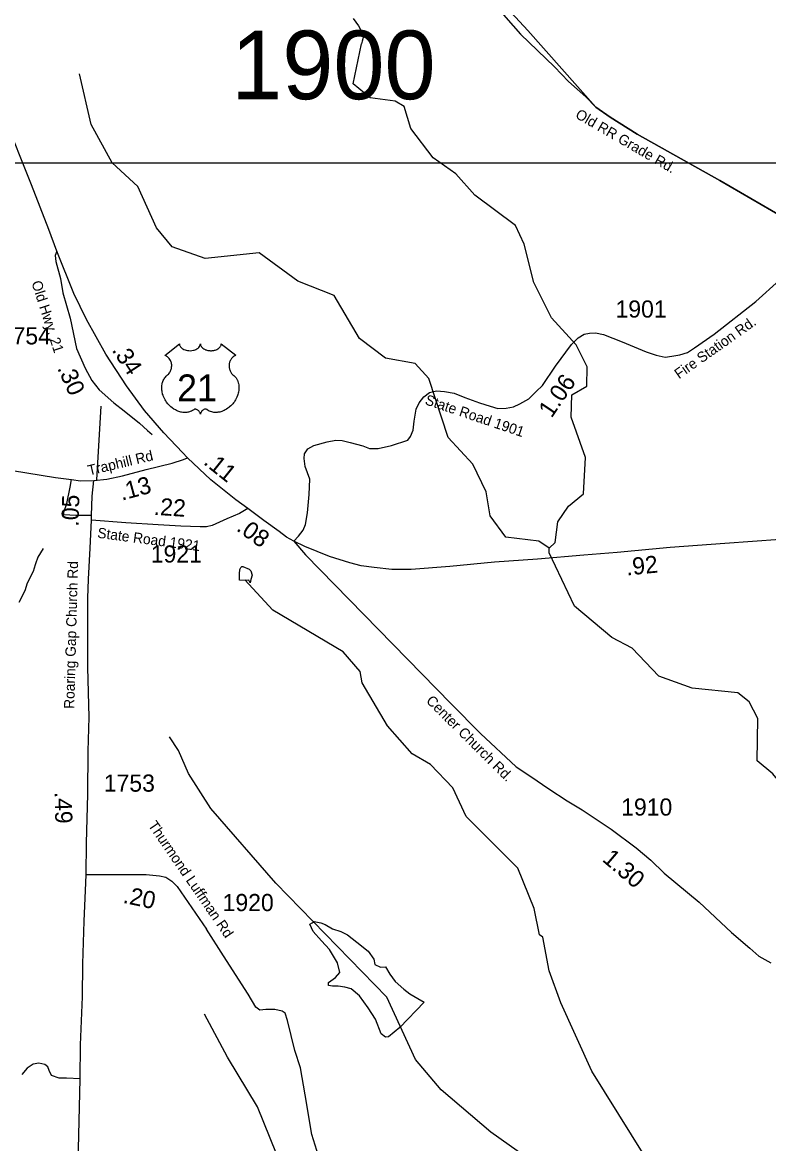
# Model space of a CAD drawing. Extents: x 1248089 to 1457196, y 820910 to 988753.
# Drawn here: x 1424043 to 1429471, y 952957 to 961120 of the extents above; entities that cross this region are included whole.
import ezdxf

# ---------------------------------------------------------------- set-up
doc = ezdxf.new("R2010")
doc.units = 0
for name, color, linetype in [('Exist Boundary Political CountyLine', 7, 'Continuous'), ('Exist Hydrographic Misc Water Feature', 7, 'Continuous'), ('Exist Road Non-System Type 51', 7, 'Continuous'), ('Exist Road Primary US Attributed', 7, 'Continuous'), ('Exist Road Primary US Mileage Hundredths English Label', 7, 'Continuous'), ('Exist Road Primary US Shield Number Label', 7, 'Continuous'), ('Exist Road Secondary Type 51 Attributed', 7, 'Continuous'), ('Exist Road Secondary Type 51 Label', 7, 'Continuous'), ('Map Preparation Inset Cut Line', 7, 'Continuous'), ('Prop GRAU CAT1 Cell', 7, 'Continuous'), ('Prop Horizontal Alignment Direction Label', 7, 'Continuous'), ('Prop Lane Lines', 7, 'Continuous')]:
    doc.layers.add(name, color=color, linetype=linetype)

msp = doc.modelspace()

# ---------------------------------------------------------------- linework, layer by layer
at = {"layer": 'Exist Boundary Political CountyLine'}
msp.add_lwpolyline([(1430155.2, 959382.1), (1429642.3, 959664.6), (1429116.9, 959969.6), (1428515.8, 960306.9), (1428318.8, 960430), (1428213.8, 960503.9), (1427719.6, 961062.8), (1427448.9, 961358.3), (1427298.9, 961511.7)], dxfattribs=at)
at = {"layer": 'Exist Hydrographic Misc Water Feature'}
for points in [[(1426449.9, 961150.2), (1426487.3, 961096.7), (1426505.1, 961064.7), (1426514, 961029), (1426524.7, 961020.1), (1426514, 960984.5), (1426508.7, 960964.9)], [(1427875.2, 957291.8), (1427918.2, 957333.6), (1427937.2, 957484.2), (1428015.2, 957597.6), (1428125.2, 957687.2), (1428139.2, 957952.9), (1428036.2, 958247.1), (1428039.2, 958408), (1428149.2, 958471.5), (1428151.2, 958612.5), (1428071.2, 958771.8), (1427891.2, 958969.1), (1427763.2, 959227.7), (1427693.2, 959504.9), (1427629.2, 959640.8), (1427334.1, 959863.5), (1427195.1, 960017.4), (1427030.1, 960135.5), (1426868.1, 960348.9), (1426821.2, 960507.4), (1426755.2, 960548.2), (1426572.2, 960571.6), (1426449.1, 960672.6), (1426508.7, 960964.9)], [(1427875.2, 957291.8), (1427801.1, 957342.6), (1427560.2, 957373.6), (1427446.2, 957527), (1427416.1, 957701.5), (1427320.2, 957903.8), (1427141.2, 958097.8), (1426999.2, 958527.4), (1426901.2, 958637.8), (1426685.1, 958675), (1426496.2, 958820), (1426310.1, 959132.2), (1426045.2, 959236.1), (1425766.1, 959442.1), (1425373.1, 959400.7), (1425133.1, 959487.6), (1425019.1, 959624.5), (1424883.1, 959926), (1424695.1, 960097.2), (1424542.1, 960376.1), (1424457.1, 960745.5)], [(1424192.2, 957290.2), (1424155.2, 957226.9), (1424136.4, 957179.2), (1424136.3, 957171.2), (1424119.4, 957123.5), (1424075.9, 957036.3), (1424060.9, 956980.5), (1424015.5, 956897.3)], [(1431390.9, 954279.6), (1431278, 954448.6), (1430897.2, 954466.5), (1430773.3, 954524.8), (1430515.2, 954940.5), (1430196.6, 955319.6), (1430171.2, 955295.3), (1429864.3, 955344.2), (1429690.2, 955423.3), (1429503.2, 955650.3), (1429388.2, 955744.5), (1429394.2, 956053), (1429329.2, 956172.4), (1429247.2, 956239.8), (1428915.2, 956272.8), (1428674.2, 956359.7), (1428478.2, 956563.9), (1428330.2, 956642.4), (1428059.2, 956871.1), (1427875.2, 957259), (1427875.2, 957291.8)], [(1425699.9, 957038.8), (1425690.3, 957058.9), (1425666.3, 957057.4), (1425621.8, 957060.2), (1425623.1, 957104.3), (1425623.6, 957136.2), (1425631.9, 957152), (1425638, 957158), (1425646.1, 957159.8), (1425691.7, 957139), (1425705.4, 957126.7), (1425714.9, 957094.5), (1425704.4, 957064.7), (1425699.9, 957038.8)], [(1428792.3, 952122.2), (1428670.2, 952705.7), (1428185.2, 953483.8), (1427961.2, 953980.7), (1427874.2, 954215.6), (1427828.2, 954459.4), (1427804.2, 954476.3), (1427766.2, 954667.5), (1427646.2, 954962.1), (1427270.2, 955337.5), (1427174.2, 955546.2), (1427011.2, 955716.9), (1426879.2, 955795), (1426699.2, 955998.9), (1426514.1, 956311.3), (1426499.2, 956393.7), (1426376.1, 956537.3), (1425865.1, 956839.8), (1425661.1, 957060.6)], [(1428792.3, 952122.2), (1428734.2, 952129.9), (1427451.2, 953038.9), (1427090.2, 953348.2), (1426902.2, 953568.7), (1426694.2, 954022.7), (1425885.1, 954853.1), (1425412.2, 955397.8), (1425250.2, 955650.6), (1425178.1, 955819.5), (1425113.1, 955919.3)], [(1426134.6, 954554.4), (1426150, 954563), (1426165.5, 954575), (1426213.7, 954564.7), (1426246.3, 954552.7), (1426297.9, 954520), (1426359.8, 954501), (1426407.9, 954477), (1426475, 954423.6), (1426557.5, 954358.2), (1426598.7, 954299.8), (1426607.3, 954260.2), (1426646.9, 954241.3), (1426684.7, 954243), (1426715.7, 954191.4), (1426753.5, 954136.3), (1426817.1, 954081.3), (1426860.1, 954046.9), (1426920.2, 954014.2), (1426966.6, 953986.6), (1426787.9, 953802.6), (1426707.1, 953733.7), (1426684.7, 953732), (1426653.8, 953756.1), (1426610.8, 953862.8), (1426559.2, 953945.3), (1426493.9, 954033.1), (1426435.4, 954083), (1426387.3, 954096.7), (1426339.2, 954103.6), (1426299.6, 954101.9), (1426270.4, 954108.8), (1426270.4, 954129.4), (1426320.2, 954165.6), (1426351.2, 954203.4), (1426335.7, 954273.9), (1426277.3, 954370.3), (1426218.8, 954433.9), (1426158.6, 954501), (1426134.6, 954554.4)], [(1427522.3, 948569.3), (1427491.2, 948694.7), (1427170.2, 948934.2), (1426950.3, 949171.7), (1426787.3, 949401.5), (1426652.2, 949703), (1426590.2, 949986.6), (1426388.2, 950309.2), (1426333.2, 950494.1), (1426344.2, 951025.7), (1426104.2, 951565.7), (1426098.2, 952081.3), (1425936.2, 952767.4), (1425753.2, 953224.2), (1425535.2, 953586.4), (1425366.1, 953898.4)]]:
    msp.add_lwpolyline(points, dxfattribs=at)
at = {"layer": 'Exist Road Non-System Type 51'}
msp.add_line((1424583.6, 957788.7), (1424615.8, 958325.8), dxfattribs=at)
for points in [[(1424545, 957529.9), (1424513.1, 957530.6), (1424431.5, 957530.6), (1424344.8, 957534.4), (1424343.5, 957553.6), (1424365.2, 957618.7), (1424389.4, 957736.6), (1424399.6, 957792.2)], [(1426236.9, 952534.1), (1426216.3, 952654.6), (1426212.8, 952749.2), (1426207.7, 952828.3), (1426149.2, 953022.7), (1426099.6, 953310.8), (1426065.2, 953508.7), (1426023.9, 953634.3), (1425970.8, 953853.2), (1425955.3, 953906.6), (1425931.2, 953920.3), (1425879.7, 953932.4), (1425814.3, 953934.1), (1425769.6, 953928.9), (1425740.4, 953949.6), (1425685.4, 954044.2), (1425506.6, 954324.6), (1425382.9, 954518.2)], [(1424462.1, 953429.5), (1424362.4, 953432.9), (1424310.8, 953432.9), (1424254.1, 953451.8), (1424236.9, 953488), (1424226.6, 953515.5), (1424205.9, 953532.7), (1424161.2, 953541.3), (1424120, 953534.4), (1424077, 953506.9), (1424039.2, 953458.7)]]:
    msp.add_lwpolyline(points, dxfattribs=at)
at = {"layer": 'Exist Road Primary US Attributed'}
for points in [[(1424293.9, 959455.9), (1424235.2, 959612.5), (1424107.9, 959938.3), (1423907.2, 960443.7), (1423793.3, 960765.9), (1423658.3, 961205.3), (1423615.7, 961366), (1423528.8, 961704.3), (1423478.6, 961910.4)], [(1425244.4, 957951.1), (1425207.5, 957989.9), (1425072.3, 958131), (1424931.3, 958295.3), (1424800.5, 958473.9), (1424649.9, 958705.8), (1424509.2, 958958.2), (1424416.5, 959145.7), (1424293.9, 959455.9)], [(1425683, 957582.2), (1425595.3, 957645), (1425413.7, 957789.9), (1425244.4, 957951.1)], [(1426017.6, 957342.3), (1425963.5, 957371.3), (1425909.5, 957413.8), (1425799.4, 957493.1), (1425683, 957582.2)], [(1430820, 957365), (1430488.9, 957376.2), (1429851.2, 957369.5), (1429615, 957359.8), (1429555.1, 957355.9), (1429154.3, 957327.1), (1428755, 957298.2), (1428370.7, 957261.5), (1428126.2, 957242.2), (1427790.1, 957213.2), (1427477.9, 957190.1), (1427153.5, 957159.2), (1426870.3, 957137.9), (1426729.3, 957136), (1426601.8, 957151.5), (1426507.2, 957163), (1426424.2, 957184.3), (1426277.4, 957232.6), (1426096.7, 957303.3), (1426017.6, 957342.3)]]:
    msp.add_lwpolyline(points, dxfattribs=at)
at = {"layer": 'Exist Road Secondary Type 51 Attributed'}
for points in [[(1427366.5, 961380), (1427666.9, 961035.9), (1427914.6, 960797.2), (1428015.7, 960690.3), (1428142.2, 960578.2), (1428213.8, 960503.9), (1428318.8, 960430), (1428515.8, 960306.9), (1429116.9, 959969.6), (1429642.3, 959664.6), (1430138.9, 959391.1), (1430146.9, 959362.4), (1430158.4, 959326.3), (1430159.9, 959313.3), (1430159.9, 959277.1)], [(1424293.9, 959455.9), (1424281.5, 959423.2), (1424284.6, 959379.7), (1424320.3, 959255.2), (1424337.4, 959151), (1424390.3, 958967.4), (1424435.2, 958745.5), (1424499, 958604), (1424547, 958514.3), (1424599.9, 958444.3), (1424708.7, 958350.9), (1424781.8, 958293.3), (1424895.1, 958202.2), (1424952.7, 958149.3), (1424986.7, 958119.9)], [(1426017.6, 957342.3), (1426051.9, 957380.5), (1426086.1, 957422.5), (1426101.6, 957464.5), (1426115.6, 957550.1), (1426129.6, 957683.9), (1426134.3, 957795.9), (1426100.1, 957886.8), (1426092.3, 957944.4), (1426093.8, 957980.2), (1426118.7, 958014.4), (1426163.8, 958040.9), (1426258.6, 958067.3), (1426323.9, 958079.7), (1426369, 958076.6), (1426428.1, 958062.6), (1426518.3, 958037.7), (1426568, 958019.1), (1426631.8, 958019.1), (1426728.2, 958040.9), (1426845.8, 958077.8), (1426866, 958104.3), (1426884.7, 958151), (1426894, 958217.9), (1426908, 958303.4), (1426929.8, 958351.7), (1426964, 958395.2), (1427004.4, 958424.8), (1427055.7, 958437.2), (1427113.2, 958432.6), (1427183.2, 958420.1), (1427260.9, 958389), (1427367.4, 958351.7), (1427445.1, 958326.8), (1427502.6, 958309.7), (1427563.3, 958311.3), (1427614.6, 958320.6), (1427662.8, 958342.4), (1427726.5, 958379.7), (1427780.9, 958432.6), (1427825.5, 958477.1), (1427920.4, 958617.1), (1428037, 958775.8), (1428085.1, 958824.1), (1428130.2, 958850.5), (1428169.1, 958858.3), (1428211.1, 958859.9), (1428269.6, 958847.3), (1428406.4, 958794.4), (1428582.1, 958721.2), (1428653.6, 958697.9), (1428718.9, 958683.9), (1428768.6, 958690.1), (1428826.2, 958701), (1428880.6, 958718.1), (1428931.9, 958750.8), (1429076.1, 958851.5), (1429379, 959087.5), (1429551.5, 959244.7)], [(1423232.3, 957989.2), (1423446.1, 957945.8), (1423588.9, 957919.4), (1423970.3, 957858.9), (1424282.3, 957807.6), (1424399.6, 957792.2), (1424463.9, 957782.8), (1424561.4, 957785.7)], [(1424561.4, 957785.7), (1424656.1, 957795.8), (1424769.4, 957819.1), (1424941.7, 957865.7), (1425132.6, 957912.3), (1425214.9, 957938.7), (1425244.4, 957951.1)], [(1424545.4, 957496.7), (1424545, 957529.9), (1424550.5, 957670.7), (1424561.4, 957785.7)], [(1425683, 957582.2), (1425621.2, 957545.1), (1425529.6, 957506.3), (1425424.1, 957456.6), (1425382.2, 957447.2), (1425335.6, 957447.2), (1425194.3, 957451.9), (1425029.8, 957462.8), (1424793.9, 957476.7), (1424545.4, 957496.7)], [(1424506.8, 954916.9), (1424508.3, 955143.7), (1424517.7, 955501.5), (1424520.8, 955813.8), (1424528.5, 956062.7), (1424519.2, 956423.1), (1424517.7, 956656.8), (1424519.2, 956928.7), (1424522.2, 957065.9), (1424536.2, 957292.7), (1424545.4, 957496.7)], [(1426017.6, 957342.3), (1426103, 957242.7), (1427162, 956158.2), (1427375, 955943.5), (1427635.7, 955700.3), (1427741.4, 955630.3), (1427872, 955540.1), (1428007.2, 955451.4), (1428114.5, 955386), (1428327.3, 955246.2), (1428508.8, 955109.8), (1428614.5, 955019.6), (1428712.5, 954926.2), (1428967, 954713.7), (1429201.8, 954492.8), (1429334.9, 954379.9), (1429401.8, 954322.3), (1429488.8, 954274.1)], [(1424350.1, 950178.1), (1424361, 950425.1), (1424378.1, 950696.9), (1424392, 950826.5), (1424396.7, 951072), (1424401.4, 951321.2), (1424410.7, 951608.5), (1424423.1, 952186.4), (1424432.4, 952473.8), (1424444.8, 952770.9), (1424449.8, 952916.5), (1424462.1, 953429.5), (1424464.9, 953675.6), (1424478.8, 954025.5), (1424481.9, 954264.8), (1424492.8, 954575.9), (1424503.7, 954855.5), (1424506.8, 954916.9)], [(1424506.8, 954916.9), (1424713.1, 954915.2), (1424942, 954917.1), (1425039, 954907.4), (1425085.6, 954897.7), (1425130.2, 954866.6), (1425169, 954827.8), (1425248.5, 954711.3), (1425382.9, 954518.2)]]:
    msp.add_lwpolyline(points, dxfattribs=at)
at = {"layer": 'Map Preparation Inset Cut Line'}
msp.add_lwpolyline([(1449183.9, 915849.1), (1388709.5, 915849.1), (1388709.5, 960097.6), (1449183.9, 960097.6)], close=True, dxfattribs=at)
at = {"layer": 'Prop Horizontal Alignment Direction Label'}
msp.add_lwpolyline([(1425185, 958780.9), (1425185.3, 958776.5), (1425186.4, 958771.3), (1425187.2, 958768.6), (1425189.7, 958763.5), (1425193.7, 958757.4), (1425199.3, 958751.4), (1425205.6, 958746.2), (1425209.9, 958743.4), (1425217.1, 958739.5), (1425225.4, 958736.1), (1425234.5, 958733.4), (1425243.9, 958731.6), (1425254.1, 958730.4), (1425264.2, 958730.2), (1425275.1, 958731.1), (1425287.2, 958733.4), (1425292.8, 958734.8), (1425299, 958737), (1425304.8, 958739.3), (1425311.1, 958742.7), (1425316.2, 958746), (1425320.2, 958748.9), (1425325.8, 958754.3), (1425330.3, 958759.9), (1425332.2, 958763), (1425333.8, 958766), (1425336.1, 958772.4), (1425336.7, 958775.3), (1425337.1, 958781.1), (1425337.5, 958776.2), (1425338, 958773.1), (1425338.8, 958770.1), (1425340.1, 958766.9), (1425342.3, 958762.4), (1425344.8, 958758.6), (1425349.6, 958753), (1425352.5, 958750.3), (1425355.2, 958748.1), (1425362.4, 958743.1), (1425370.9, 958738.8), (1425375, 958737), (1425379.3, 958735.5), (1425384.7, 958733.9), (1425390.3, 958732.6), (1425395.8, 958731.6), (1425401.5, 958730.8), (1425407.2, 958730.4), (1425411.9, 958730.2), (1425417.7, 958730.3), (1425423.1, 958730.6), (1425428.5, 958731.2), (1425434.5, 958732.2), (1425439.4, 958733.3), (1425445.8, 958735), (1425451.5, 958737.1), (1425456.6, 958739.3), (1425463.2, 958742.7), (1425468.6, 958746.1), (1425472.5, 958749.2), (1425477.1, 958753.5), (1425481.5, 958758.6), (1425484.1, 958762.3), (1425485.9, 958766.1), (1425487.6, 958770.1), (1425488.6, 958774.4), (1425489.1, 958778.1), (1425489.2, 958781.3), (1425595.5, 958696.6), (1425593, 958695.6), (1425587.2, 958692.8), (1425582.6, 958690.1), (1425575.3, 958685), (1425572.2, 958682.1), (1425569, 958679.2), (1425566.2, 958676), (1425563.6, 958673.1), (1425560.5, 958668.8), (1425557.8, 958664.5), (1425555.1, 958659.8), (1425553.1, 958655.8), (1425549.8, 958647.2), (1425548.3, 958641.8), (1425547.3, 958637.2), (1425546, 958627.7), (1425545.7, 958623.2), (1425545.7, 958618.8), (1425545.9, 958614.1), (1425546.4, 958609.5), (1425547.2, 958604.8), (1425548, 958600.7), (1425549.3, 958595.6), (1425551.2, 958589.7), (1425553.5, 958584), (1425558.3, 958574.7), (1425564.6, 958565.3), (1425569, 958560), (1425573.4, 958555.5), (1425580, 958550), (1425583.5, 958546.9), (1425587.6, 958542.8), (1425594.3, 958535.1), (1425597, 958531.4), (1425599.7, 958527.3), (1425602.2, 958523.1), (1425604.7, 958518.6), (1425606.7, 958514.6), (1425610.5, 958505.5), (1425613.2, 958496.7), (1425614.5, 958492), (1425616.4, 958481.6), (1425617.2, 958476.5), (1425618, 958466.3), (1425618, 958454), (1425617.1, 958442.3), (1425614.9, 958428.7), (1425613.1, 958420.5), (1425610.3, 958411), (1425607.6, 958402.8), (1425602.7, 958390.7), (1425598.4, 958381.9), (1425592.8, 958371.6), (1425589, 958365.4), (1425584.5, 958358.7), (1425579, 958351.1), (1425572.4, 958342.9), (1425564.6, 958334.3), (1425558.2, 958327.9), (1425550, 958320.5), (1425544.9, 958316.4), (1425537.8, 958311), (1425528, 958304.5), (1425518.3, 958298.9), (1425510.1, 958294.7), (1425502.8, 958291.5), (1425493.4, 958287.9), (1425477.7, 958283.6), (1425472, 958282.4), (1425465.2, 958281.4), (1425458.9, 958280.8), (1425452.7, 958280.4), (1425444.5, 958280.4), (1425436.2, 958281), (1425428.5, 958282.2), (1425420.4, 958283.9), (1425411.9, 958286.4), (1425404.2, 958289.4), (1425396.4, 958293.2), (1425383.3, 958301.5), (1425379.5, 958303.5), (1425377.3, 958304.1), (1425372.2, 958304.3), (1425367.5, 958303.3), (1425362.6, 958301.4), (1425359.6, 958299.8), (1425355.7, 958297.2), (1425352.7, 958294.8), (1425349, 958291.4), (1425346.5, 958288.5), (1425344.6, 958286.2), (1425340.9, 958280.4), (1425339.6, 958277.6), (1425338.2, 958274.1), (1425337, 958268.8), (1425335.3, 958275.4), (1425333.4, 958279.8), (1425331.1, 958283.6), (1425328.8, 958286.9), (1425325.1, 958291.2), (1425321.7, 958294.4), (1425317.7, 958297.7), (1425313.5, 958300.2), (1425310, 958302), (1425306.9, 958303.2), (1425303.1, 958304.1), (1425299.9, 958304.4), (1425297.4, 958304.3), (1425293.8, 958303.5), (1425289, 958300.1), (1425284.5, 958296.9), (1425279.5, 958293.8), (1425273.6, 958290.7), (1425269.3, 958288.7), (1425264.1, 958286.7), (1425258.1, 958284.7), (1425251.6, 958283), (1425244.9, 958281.7), (1425239, 958280.7), (1425232.6, 958280.2), (1425226.9, 958280), (1425220.9, 958280), (1425215.4, 958280.5), (1425208.9, 958281), (1425200.9, 958282.2), (1425194.2, 958283.7), (1425187.2, 958285.6), (1425180, 958287.9), (1425172.2, 958290.8), (1425162.6, 958295), (1425155.9, 958298.5), (1425145.2, 958304.6), (1425132.8, 958313.2), (1425123.4, 958320.8), (1425116.6, 958327), (1425106.5, 958337.3), (1425100.5, 958344), (1425091.2, 958356.1), (1425085.2, 958364.8), (1425081.4, 958371.2), (1425075.7, 958381.5), (1425072.6, 958388), (1425068.6, 958397.4), (1425065.4, 958406), (1425062.8, 958414.2), (1425061.4, 958419.4), (1425059.4, 958428.5), (1425058.2, 958435), (1425057, 958443.8), (1425056.3, 958453.2), (1425056.2, 958461.8), (1425056.4, 958468.9), (1425057.2, 958477.3), (1425058.6, 958486.1), (1425060.3, 958493.7), (1425061.9, 958499.2), (1425064.1, 958505.9), (1425067.1, 958513.2), (1425070.6, 958520.2), (1425074, 958526.1), (1425078.2, 958532.4), (1425082.3, 958537.7), (1425087.8, 958543.6), (1425093.4, 958549), (1425098.6, 958553.2), (1425104.7, 958559.2), (1425107.9, 958562.9), (1425111.8, 958568), (1425114.9, 958572.7), (1425117.3, 958576.9), (1425120.6, 958583.1), (1425122.5, 958587.7), (1425125, 958594.9), (1425126.2, 958599.9), (1425127.4, 958606.4), (1425128.2, 958612.5), (1425128.6, 958620.1), (1425128.4, 958626.4), (1425127.6, 958633.7), (1425126.2, 958640.7), (1425124.5, 958646.9), (1425121.9, 958653.9), (1425119.5, 958659.1), (1425115.4, 958666.1), (1425110.9, 958672.5), (1425106.2, 958677.8), (1425101.5, 958682.5), (1425097, 958686), (1425092.7, 958689.1), (1425087.3, 958692.4), (1425082, 958694.9), (1425078.8, 958696.3)], close=True, dxfattribs=at)

# ---------------------------------------------------------------- texts
at = {"layer": 'Exist Road Primary US Mileage Hundredths English Label'}
for s, rotation, p in [('.34', 303.00376, (1424689.9, 958734.5)), ('.11', 321.39314, (1425353.4, 957909)), ('.08', 324.25176, (1425592.7, 957424.8)), ('.92', 5.45807, (1428439.5, 957093.1))]:
    msp.add_text(s, height=125, rotation=rotation, dxfattribs=at).set_placement(p)
at = {"layer": 'Exist Road Primary US Shield Number Label'}
msp.add_text('21', height=195, dxfattribs=at).set_placement((1425167.9, 958362.2))
at = {"layer": 'Exist Road Secondary Type 51 Label'}
for s, rotation, p in [('Old RR Grade Rd.', 329.90695, (1428059.6, 960430)), ('Old Hwy. 21', 287.83384, (1424107.2, 959226.8)), ('Fire Station Rd.', 35.29898, (1428819.9, 958521.1)), ('State Road 1901', 341.28464, (1426965.7, 958341.7)), ('Traphill Rd', 13.45819, (1424527.8, 957820.6)), ('State Road 1921', 352.53182, (1424584.3, 957368.7)), ('Roaring Gap Church Rd', 88.50951, (1424419.6, 956121.5)), ('Center Church Rd.', 315.20038, (1426974.4, 956175.4)), ('Thurmond Luffman Rd', 304.4253, (1424953.9, 955274.3))]:
    msp.add_text(s, height=75, rotation=rotation, dxfattribs=at).set_placement(p)
at = {"layer": 'Prop GRAU CAT1 Cell'}
for s, rotation, p in [('.30', 294.23738, (1424293.6, 958603.3)), ('1.06', 55.89206, (1427892.5, 958234.8)), ('.13', 15.13495, (1424765.3, 957637.5)), ('.05', 88.30574, (1424450.4, 957447.7)), ('.22', 356.21885, (1424995.1, 957535.7)), ('.49', 271.48031, (1424276, 955517.4)), ('1.30', 319.51602, (1428254.8, 955018.5)), ('.20', 348.22204, (1424768.9, 954710.6))]:
    msp.add_text(s, height=125, rotation=rotation, dxfattribs=at).set_placement(p)
at = {"layer": 'Prop Lane Lines'}
for s, height, p in [('1900', 500, (1425561.3, 960561.2)), ('1901', 125, (1428357.9, 958971.2)), ('1754', 125, (1423877.6, 958775.8)), ('1921', 125, (1424976.3, 957187.7)), ('1753', 125, (1424634.4, 955519.2)), ('1910', 125, (1428399, 955345)), ('1920', 125, (1425499.1, 954649.5))]:
    msp.add_text(s, height=height, dxfattribs=at).set_placement(p)

doc.saveas('drawing.dxf')
